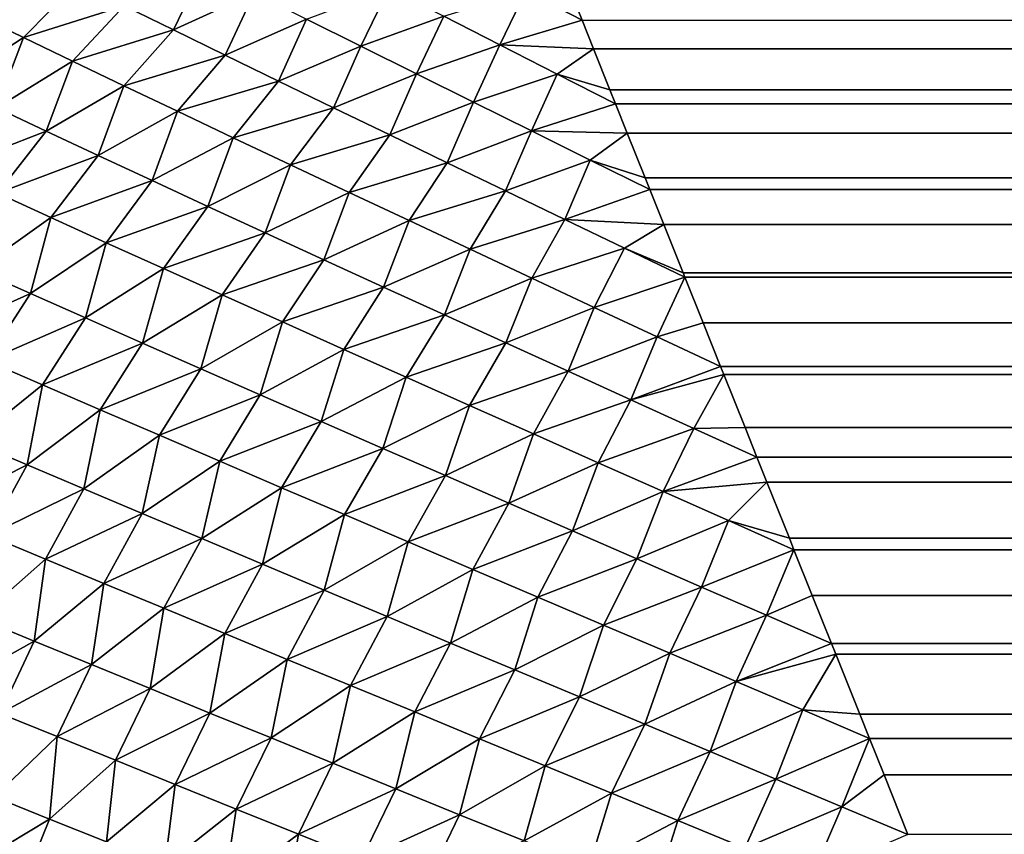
# Model space of a CAD drawing. Extents: x -226 to 226, y -900 to 900.
# Tile 485 of 656: x -180.39 to -178.73, y 894.29 to 895.66. Entities that reach past the tile are written whole.
import ezdxf

# ---------------------------------------------------------------- set-up
doc = ezdxf.new("R2010")
doc.units = 0
doc.header["$LTSCALE"] = 65.185185
for name, color, linetype in [('435', 7, 'CONTINUOUS'), ('496', 7, 'CONTINUOUS'), ('498', 7, 'CONTINUOUS')]:
    doc.layers.add(name, color=color, linetype=linetype)

msp = doc.modelspace()

# ---------------------------------------------------------------- linework, layer by layer
at = {"layer": '435', "color": 7, "linetype": 'CONTINUOUS'}
for points in [[(-177.25, 900, 1.9), (-181.25, 900, 1.9), (-181.25, 0, 1.9), (-177.25, 900, 1.9)], [(-177.25, 0, 1.9), (-177.25, 900, 1.9), (-181.25, 0, 1.9), (-177.25, 0, 1.9)]]:
    msp.add_3dface(points, dxfattribs=at)
at = {"layer": '496', "color": 7, "linetype": 'CONTINUOUS'}
for points in [[(-179.4437, 895.6593, -22.1531), (-179.4511, 895.6777, -22.1294), (179.4246, 895.6115, -22.2123), (-179.4437, 895.6593, -22.1531)], [(179.4246, 895.6115, -22.2123), (-179.4511, 895.6777, -22.1294), (179.4511, 895.6777, -22.1294), (179.4246, 895.6115, -22.2123)], [(-179.4246, 895.6115, -22.2123), (-179.4437, 895.6593, -22.1531), (179.4246, 895.6115, -22.2123), (-179.4246, 895.6115, -22.2123)], [(-179.3969, 895.5422, -22.2932), (-179.4246, 895.6115, -22.2123), (179.3969, 895.5422, -22.2932), (-179.3969, 895.5422, -22.2932)], [(179.3969, 895.5422, -22.2932), (-179.4246, 895.6115, -22.2123), (179.4246, 895.6115, -22.2123), (179.3969, 895.5422, -22.2932)], [(-179.3875, 895.5189, -22.3191), (-179.3969, 895.5422, -22.2932), (179.3679, 895.4698, -22.3717), (-179.3875, 895.5189, -22.3191)], [(179.3679, 895.4698, -22.3717), (-179.3969, 895.5422, -22.2932), (179.3969, 895.5422, -22.2932), (179.3679, 895.4698, -22.3717)], [(-179.3679, 895.4698, -22.3717), (-179.3875, 895.5189, -22.3191), (179.3679, 895.4698, -22.3717), (-179.3679, 895.4698, -22.3717)], [(-179.3377, 895.3944, -22.4479), (-179.3679, 895.4698, -22.3717), (179.3377, 895.3944, -22.4479), (-179.3377, 895.3944, -22.4479)], [(179.3377, 895.3944, -22.4479), (-179.3679, 895.4698, -22.3717), (179.3679, 895.4698, -22.3717), (179.3377, 895.3944, -22.4479)], [(-179.33, 895.375, -22.4667), (-179.3377, 895.3944, -22.4479), (179.3064, 895.316, -22.5216), (-179.33, 895.375, -22.4667)], [(179.3064, 895.316, -22.5216), (-179.3377, 895.3944, -22.4479), (179.3377, 895.3944, -22.4479), (179.3064, 895.316, -22.5216)], [(-179.3064, 895.316, -22.5216), (-179.33, 895.375, -22.4667), (179.3064, 895.316, -22.5216), (-179.3064, 895.316, -22.5216)], [(-179.2739, 895.2348, -22.5927), (-179.3064, 895.316, -22.5216), (179.2739, 895.2348, -22.5927), (-179.2739, 895.2348, -22.5927)], [(179.2739, 895.2348, -22.5927), (-179.3064, 895.316, -22.5216), (179.3064, 895.316, -22.5216), (179.2739, 895.2348, -22.5927)], [(-179.2711, 895.2278, -22.5986), (-179.2739, 895.2348, -22.5927), (179.2403, 895.1509, -22.661), (-179.2711, 895.2278, -22.5986)], [(179.2403, 895.1509, -22.661), (-179.2739, 895.2348, -22.5927), (179.2739, 895.2348, -22.5927), (179.2403, 895.1509, -22.661)], [(-179.2403, 895.1509, -22.661), (-179.2711, 895.2278, -22.5986), (179.2403, 895.1509, -22.661), (-179.2403, 895.1509, -22.661)], [(-179.2111, 895.0778, -22.7165), (-179.2403, 895.1509, -22.661), (179.2057, 895.0642, -22.7264), (-179.2111, 895.0778, -22.7165)], [(179.2057, 895.0642, -22.7264), (-179.2403, 895.1509, -22.661), (179.2403, 895.1509, -22.661), (179.2057, 895.0642, -22.7264)], [(-179.2057, 895.0642, -22.7264), (-179.2111, 895.0778, -22.7165), (179.2057, 895.0642, -22.7264), (-179.2057, 895.0642, -22.7264)], [(-179.17, 894.9749, -22.7889), (-179.2057, 895.0642, -22.7264), (179.17, 894.9749, -22.7889), (-179.17, 894.9749, -22.7889)], [(179.17, 894.9749, -22.7889), (-179.2057, 895.0642, -22.7264), (179.2057, 895.0642, -22.7264), (179.17, 894.9749, -22.7889)], [(-179.1501, 894.9252, -22.8217), (-179.17, 894.9749, -22.7889), (179.1333, 894.8832, -22.8482), (-179.1501, 894.9252, -22.8217)], [(179.1333, 894.8832, -22.8482), (-179.17, 894.9749, -22.7889), (179.17, 894.9749, -22.7889), (179.1333, 894.8832, -22.8482)], [(-179.1333, 894.8832, -22.8482), (-179.1501, 894.9252, -22.8217), (179.1333, 894.8832, -22.8482), (-179.1333, 894.8832, -22.8482)], [(-179.0956, 894.7891, -22.9044), (-179.1333, 894.8832, -22.8482), (179.0956, 894.7891, -22.9044), (-179.0956, 894.7891, -22.9044)], [(179.0956, 894.7891, -22.9044), (-179.1333, 894.8832, -22.8482), (179.1333, 894.8832, -22.8482), (179.0956, 894.7891, -22.9044)], [(-179.0879, 894.7698, -22.9153), (-179.0956, 894.7891, -22.9044), (179.0571, 894.6927, -22.9571), (-179.0879, 894.7698, -22.9153)], [(179.0571, 894.6927, -22.9571), (-179.0956, 894.7891, -22.9044), (179.0956, 894.7891, -22.9044), (179.0571, 894.6927, -22.9571)], [(-179.0571, 894.6927, -22.9571), (-179.0879, 894.7698, -22.9153), (179.0571, 894.6927, -22.9571), (-179.0571, 894.6927, -22.9571)], [(-179.0249, 894.6123, -22.9978), (-179.0571, 894.6927, -22.9571), (179.0177, 894.5942, -23.0065), (-179.0249, 894.6123, -22.9978)], [(179.0177, 894.5942, -23.0065), (-179.0571, 894.6927, -22.9571), (179.0571, 894.6927, -22.9571), (179.0177, 894.5942, -23.0065)], [(-179.0177, 894.5942, -23.0065), (-179.0249, 894.6123, -22.9978), (179.0177, 894.5942, -23.0065), (-179.0177, 894.5942, -23.0065)], [(-178.9775, 894.4936, -23.0523), (-179.0177, 894.5942, -23.0065), (178.9775, 894.4936, -23.0523), (-178.9775, 894.4936, -23.0523)], [(178.9775, 894.4936, -23.0523), (-179.0177, 894.5942, -23.0065), (179.0177, 894.5942, -23.0065), (178.9775, 894.4936, -23.0523)], [(-178.9611, 894.4527, -23.0697), (-178.9775, 894.4936, -23.0523), (178.9365, 894.3913, -23.0945), (-178.9611, 894.4527, -23.0697)], [(178.9365, 894.3913, -23.0945), (-178.9775, 894.4936, -23.0523), (178.9775, 894.4936, -23.0523), (178.9365, 894.3913, -23.0945)], [(-178.9365, 894.3913, -23.0945), (-178.9611, 894.4527, -23.0697), (178.9365, 894.3913, -23.0945), (-178.9365, 894.3913, -23.0945)], [(-178.8965, 894.2913, -23.1315), (-178.9365, 894.3913, -23.0945), (178.8949, 894.2872, -23.1329), (-178.8965, 894.2913, -23.1315)], [(178.8949, 894.2872, -23.1329), (-178.9365, 894.3913, -23.0945), (178.9365, 894.3913, -23.0945), (178.8949, 894.2872, -23.1329)]]:
    msp.add_3dface(points, dxfattribs=at)
at = {"layer": '498', "color": 7, "linetype": 'CONTINUOUS'}
for points in [[(-180.1297, 895.6431, -21.9915), (-180.2126, 895.6838, -21.8929), (-180.0793, 895.7481, -21.8841), (-180.1297, 895.6431, -21.9915)], [(-179.9947, 895.7055, -21.9798), (-180.1297, 895.6431, -21.9915), (-180.0793, 895.7481, -21.8841), (-179.9947, 895.7055, -21.9798)], [(-180.382, 895.6304, -21.8396), (-180.4596, 895.668, -21.7248), (-180.2914, 895.7228, -21.788), (-180.382, 895.6304, -21.8396)], [(-180.2126, 895.6838, -21.8929), (-180.382, 895.6304, -21.8396), (-180.2914, 895.7228, -21.788), (-180.2126, 895.6838, -21.8929)], [(-180.0433, 895.6008, -22.0837), (-180.1297, 895.6431, -21.9915), (-179.9947, 895.7055, -21.9798), (-180.0433, 895.6008, -22.0837)], [(-179.9067, 895.6614, -22.0689), (-180.0433, 895.6008, -22.0837), (-179.9947, 895.7055, -21.9798), (-179.9067, 895.6614, -22.0689)], [(-179.8156, 895.6159, -22.1513), (-179.9067, 895.6614, -22.0689), (-179.7681, 895.7134, -22.0453), (-179.8156, 895.6159, -22.1513)], [(-179.6761, 895.6662, -22.1239), (-179.8156, 895.6159, -22.1513), (-179.7681, 895.7134, -22.0453), (-179.6761, 895.6662, -22.1239)], [(-179.5818, 895.6179, -22.1957), (-179.6761, 895.6662, -22.1239), (-179.5382, 895.7089, -22.0858), (-179.5818, 895.6179, -22.1957)], [(-179.4437, 895.6593, -22.1531), (-179.5818, 895.6179, -22.1957), (-179.5382, 895.7089, -22.0858), (-179.4437, 895.6593, -22.1531)], [(-179.4511, 895.6777, -22.1294), (-179.4437, 895.6593, -22.1531), (-179.5382, 895.7089, -22.0858), (-179.4511, 895.6777, -22.1294)], [(-180.2997, 895.5908, -21.948), (-180.382, 895.6304, -21.8396), (-180.2126, 895.6838, -21.8929), (-180.2997, 895.5908, -21.948)], [(-180.1297, 895.6431, -21.9915), (-180.2997, 895.5908, -21.948), (-180.2126, 895.6838, -21.8929), (-180.1297, 895.6431, -21.9915)], [(-180.382, 895.6304, -21.8396), (-180.5067, 895.5494, -21.8299), (-180.4596, 895.668, -21.7248), (-180.382, 895.6304, -21.8396)], [(-179.7221, 895.5693, -22.2272), (-179.8156, 895.6159, -22.1513), (-179.6761, 895.6662, -22.1239), (-179.7221, 895.5693, -22.2272)], [(-179.5818, 895.6179, -22.1957), (-179.7221, 895.5693, -22.2272), (-179.6761, 895.6662, -22.1239), (-179.5818, 895.6179, -22.1957)], [(-179.9537, 895.5571, -22.1695), (-180.0433, 895.6008, -22.0837), (-179.9067, 895.6614, -22.0689), (-179.9537, 895.5571, -22.1695)], [(-179.8156, 895.6159, -22.1513), (-179.9537, 895.5571, -22.1695), (-179.9067, 895.6614, -22.0689), (-179.8156, 895.6159, -22.1513)], [(-179.4437, 895.6593, -22.1531), (-179.4246, 895.6115, -22.2123), (-179.5818, 895.6179, -22.1957), (-179.4437, 895.6593, -22.1531)], [(-180.2133, 895.5494, -22.0498), (-180.2997, 895.5908, -21.948), (-180.1297, 895.6431, -21.9915), (-180.2133, 895.5494, -22.0498)], [(-180.0433, 895.6008, -22.0837), (-180.2133, 895.5494, -22.0498), (-180.1297, 895.6431, -21.9915), (-180.0433, 895.6008, -22.0837)], [(-180.4273, 895.512, -21.9399), (-180.5067, 895.5494, -21.8299), (-180.382, 895.6304, -21.8396), (-180.4273, 895.512, -21.9399)], [(-180.2997, 895.5908, -21.948), (-180.4273, 895.512, -21.9399), (-180.382, 895.6304, -21.8396), (-180.2997, 895.5908, -21.948)], [(-179.8615, 895.5123, -22.249), (-179.9537, 895.5571, -22.1695), (-179.8156, 895.6159, -22.1513), (-179.8615, 895.5123, -22.249)], [(-179.7221, 895.5693, -22.2272), (-179.8615, 895.5123, -22.249), (-179.8156, 895.6159, -22.1513), (-179.7221, 895.5693, -22.2272)], [(-179.6264, 895.5217, -22.2965), (-179.7221, 895.5693, -22.2272), (-179.5818, 895.6179, -22.1957), (-179.6264, 895.5217, -22.2965)], [(-179.4855, 895.5687, -22.2607), (-179.6264, 895.5217, -22.2965), (-179.5818, 895.6179, -22.1957), (-179.4855, 895.5687, -22.2607)], [(-179.4246, 895.6115, -22.2123), (-179.4855, 895.5687, -22.2607), (-179.5818, 895.6179, -22.1957), (-179.4246, 895.6115, -22.2123)], [(-180.1231, 895.5064, -22.1451), (-180.2133, 895.5494, -22.0498), (-180.0433, 895.6008, -22.0837), (-180.1231, 895.5064, -22.1451)], [(-179.9537, 895.5571, -22.1695), (-180.1231, 895.5064, -22.1451), (-180.0433, 895.6008, -22.0837), (-179.9537, 895.5571, -22.1695)], [(-179.4246, 895.6115, -22.2123), (-179.3969, 895.5422, -22.2932), (-179.4855, 895.5687, -22.2607), (-179.4246, 895.6115, -22.2123)], [(-180.3438, 895.4728, -22.0437), (-180.4273, 895.512, -21.9399), (-180.2997, 895.5908, -21.948), (-180.3438, 895.4728, -22.0437)], [(-180.2133, 895.5494, -22.0498), (-180.3438, 895.4728, -22.0437), (-180.2997, 895.5908, -21.948), (-180.2133, 895.5494, -22.0498)], [(-179.7669, 895.4666, -22.3223), (-179.8615, 895.5123, -22.249), (-179.7221, 895.5693, -22.2272), (-179.7669, 895.4666, -22.3223)], [(-179.6264, 895.5217, -22.2965), (-179.7669, 895.4666, -22.3223), (-179.7221, 895.5693, -22.2272), (-179.6264, 895.5217, -22.2965)], [(-179.5289, 895.4734, -22.3594), (-179.6264, 895.5217, -22.2965), (-179.4855, 895.5687, -22.2607), (-179.5289, 895.4734, -22.3594)], [(-179.3875, 895.5189, -22.3191), (-179.5289, 895.4734, -22.3594), (-179.4855, 895.5687, -22.2607), (-179.3875, 895.5189, -22.3191)], [(-179.3969, 895.5422, -22.2932), (-179.3875, 895.5189, -22.3191), (-179.4855, 895.5687, -22.2607), (-179.3969, 895.5422, -22.2932)], [(-180.2564, 895.432, -22.1413), (-180.3438, 895.4728, -22.0437), (-180.2133, 895.5494, -22.0498), (-180.2564, 895.432, -22.1413)], [(-180.1231, 895.5064, -22.1451), (-180.2564, 895.432, -22.1413), (-180.2133, 895.5494, -22.0498), (-180.1231, 895.5064, -22.1451)], [(-180.0298, 895.462, -22.2338), (-180.1231, 895.5064, -22.1451), (-179.9537, 895.5571, -22.1695), (-180.0298, 895.462, -22.2338)], [(-179.8615, 895.5123, -22.249), (-180.0298, 895.462, -22.2338), (-179.9537, 895.5571, -22.1695), (-179.8615, 895.5123, -22.249)], [(-179.6704, 895.42, -22.3894), (-179.7669, 895.4666, -22.3223), (-179.6264, 895.5217, -22.2965), (-179.6704, 895.42, -22.3894)], [(-179.5289, 895.4734, -22.3594), (-179.6704, 895.42, -22.3894), (-179.6264, 895.5217, -22.2965), (-179.5289, 895.4734, -22.3594)], [(-179.3875, 895.5189, -22.3191), (-179.3679, 895.4698, -22.3717), (-179.5289, 895.4734, -22.3594), (-179.3875, 895.5189, -22.3191)], [(-180.3438, 895.4728, -22.0437), (-180.511, 895.4079, -21.9752), (-180.4273, 895.512, -21.9399), (-180.3438, 895.4728, -22.0437)], [(-180.1657, 895.3899, -22.2328), (-180.2564, 895.432, -22.1413), (-180.1231, 895.5064, -22.1451), (-180.1657, 895.3899, -22.2328)], [(-180.0298, 895.462, -22.2338), (-180.1657, 895.3899, -22.2328), (-180.1231, 895.5064, -22.1451), (-180.0298, 895.462, -22.2338)], [(-179.9336, 895.4165, -22.3159), (-180.0298, 895.462, -22.2338), (-179.8615, 895.5123, -22.249), (-179.9336, 895.4165, -22.3159)], [(-179.7669, 895.4666, -22.3223), (-179.9336, 895.4165, -22.3159), (-179.8615, 895.5123, -22.249), (-179.7669, 895.4666, -22.3223)], [(-180.4254, 895.3687, -22.0817), (-180.511, 895.4079, -21.9752), (-180.3438, 895.4728, -22.0437), (-180.4254, 895.3687, -22.0817)], [(-180.2564, 895.432, -22.1413), (-180.4254, 895.3687, -22.0817), (-180.3438, 895.4728, -22.0437), (-180.2564, 895.432, -22.1413)], [(-179.8349, 895.37, -22.3916), (-179.9336, 895.4165, -22.3159), (-179.7669, 895.4666, -22.3223), (-179.8349, 895.37, -22.3916)], [(-179.6704, 895.42, -22.3894), (-179.8349, 895.37, -22.3916), (-179.7669, 895.4666, -22.3223), (-179.6704, 895.42, -22.3894)], [(-179.5723, 895.3727, -22.4504), (-179.6704, 895.42, -22.3894), (-179.5289, 895.4734, -22.3594), (-179.5723, 895.3727, -22.4504)], [(-179.4301, 895.4244, -22.4162), (-179.5723, 895.3727, -22.4504), (-179.5289, 895.4734, -22.3594), (-179.4301, 895.4244, -22.4162)], [(-179.3679, 895.4698, -22.3717), (-179.4301, 895.4244, -22.4162), (-179.5289, 895.4734, -22.3594), (-179.3679, 895.4698, -22.3717)], [(-179.3679, 895.4698, -22.3717), (-179.3377, 895.3944, -22.4479), (-179.4301, 895.4244, -22.4162), (-179.3679, 895.4698, -22.3717)], [(-180.0721, 895.3465, -22.3181), (-180.1657, 895.3899, -22.2328), (-180.0298, 895.462, -22.2338), (-180.0721, 895.3465, -22.3181)], [(-179.9336, 895.4165, -22.3159), (-180.0721, 895.3465, -22.3181), (-180.0298, 895.462, -22.2338), (-179.9336, 895.4165, -22.3159)], [(-180.3359, 895.3278, -22.1819), (-180.4254, 895.3687, -22.0817), (-180.2564, 895.432, -22.1413), (-180.3359, 895.3278, -22.1819)], [(-180.1657, 895.3899, -22.2328), (-180.3359, 895.3278, -22.1819), (-180.2564, 895.432, -22.1413), (-180.1657, 895.3899, -22.2328)], [(-179.9759, 895.3022, -22.3972), (-180.0721, 895.3465, -22.3181), (-179.9336, 895.4165, -22.3159), (-179.9759, 895.3022, -22.3972)], [(-179.8349, 895.37, -22.3916), (-179.9759, 895.3022, -22.3972), (-179.9336, 895.4165, -22.3159), (-179.8349, 895.37, -22.3916)], [(-179.7343, 895.3227, -22.4609), (-179.8349, 895.37, -22.3916), (-179.6704, 895.42, -22.3894), (-179.7343, 895.3227, -22.4609)], [(-179.5723, 895.3727, -22.4504), (-179.7343, 895.3227, -22.4609), (-179.6704, 895.42, -22.3894), (-179.5723, 895.3727, -22.4504)], [(-179.4728, 895.3248, -22.5055), (-179.5723, 895.3727, -22.4504), (-179.4301, 895.4244, -22.4162), (-179.4728, 895.3248, -22.5055)], [(-179.33, 895.375, -22.4667), (-179.4728, 895.3248, -22.5055), (-179.4301, 895.4244, -22.4162), (-179.33, 895.375, -22.4667)], [(-179.3377, 895.3944, -22.4479), (-179.33, 895.375, -22.4667), (-179.4301, 895.4244, -22.4162), (-179.3377, 895.3944, -22.4479)], [(-180.243, 895.2856, -22.2758), (-180.3359, 895.3278, -22.1819), (-180.1657, 895.3899, -22.2328), (-180.243, 895.2856, -22.2758)], [(-180.0721, 895.3465, -22.3181), (-180.243, 895.2856, -22.2758), (-180.1657, 895.3899, -22.2328), (-180.0721, 895.3465, -22.3181)], [(-180.3359, 895.3278, -22.1819), (-180.4597, 895.2399, -22.1618), (-180.4254, 895.3687, -22.0817), (-180.3359, 895.3278, -22.1819)], [(-179.8774, 895.2569, -22.4703), (-179.9759, 895.3022, -22.3972), (-179.8349, 895.37, -22.3916), (-179.8774, 895.2569, -22.4703)], [(-179.7343, 895.3227, -22.4609), (-179.8774, 895.2569, -22.4703), (-179.8349, 895.37, -22.3916), (-179.7343, 895.3227, -22.4609)], [(-179.6319, 895.2746, -22.5239), (-179.7343, 895.3227, -22.4609), (-179.5723, 895.3727, -22.4504), (-179.6319, 895.2746, -22.5239)], [(-179.4728, 895.3248, -22.5055), (-179.6319, 895.2746, -22.5239), (-179.5723, 895.3727, -22.4504), (-179.4728, 895.3248, -22.5055)], [(-179.33, 895.375, -22.4667), (-179.3064, 895.316, -22.5216), (-179.4728, 895.3248, -22.5055), (-179.33, 895.375, -22.4667)], [(-180.1469, 895.2422, -22.3635), (-180.243, 895.2856, -22.2758), (-180.0721, 895.3465, -22.3181), (-180.1469, 895.2422, -22.3635)], [(-179.9759, 895.3022, -22.3972), (-180.1469, 895.2422, -22.3635), (-180.0721, 895.3465, -22.3181), (-179.9759, 895.3022, -22.3972)], [(-180.3703, 895.2001, -22.2578), (-180.4597, 895.2399, -22.1618), (-180.3359, 895.3278, -22.1819), (-180.3703, 895.2001, -22.2578)], [(-180.243, 895.2856, -22.2758), (-180.3703, 895.2001, -22.2578), (-180.3359, 895.3278, -22.1819), (-180.243, 895.2856, -22.2758)], [(-179.777, 895.211, -22.5375), (-179.8774, 895.2569, -22.4703), (-179.7343, 895.3227, -22.4609), (-179.777, 895.211, -22.5375)], [(-179.6319, 895.2746, -22.5239), (-179.777, 895.211, -22.5375), (-179.7343, 895.3227, -22.4609), (-179.6319, 895.2746, -22.5239)], [(-179.5281, 895.226, -22.5809), (-179.6319, 895.2746, -22.5239), (-179.4728, 895.3248, -22.5055), (-179.5281, 895.226, -22.5809)], [(-179.3724, 895.2765, -22.5549), (-179.5281, 895.226, -22.5809), (-179.4728, 895.3248, -22.5055), (-179.3724, 895.2765, -22.5549)], [(-179.3064, 895.316, -22.5216), (-179.3724, 895.2765, -22.5549), (-179.4728, 895.3248, -22.5055), (-179.3064, 895.316, -22.5216)], [(-180.0481, 895.1978, -22.4451), (-180.1469, 895.2422, -22.3635), (-179.9759, 895.3022, -22.3972), (-180.0481, 895.1978, -22.4451)], [(-179.8774, 895.2569, -22.4703), (-180.0481, 895.1978, -22.4451), (-179.9759, 895.3022, -22.3972), (-179.8774, 895.2569, -22.4703)], [(-179.3064, 895.316, -22.5216), (-179.2739, 895.2348, -22.5927), (-179.3724, 895.2765, -22.5549), (-179.3064, 895.316, -22.5216)], [(-180.2777, 895.1591, -22.3479), (-180.3703, 895.2001, -22.2578), (-180.243, 895.2856, -22.2758), (-180.2777, 895.1591, -22.3479)], [(-180.1469, 895.2422, -22.3635), (-180.2777, 895.1591, -22.3479), (-180.243, 895.2856, -22.2758), (-180.1469, 895.2422, -22.3635)], [(-179.675, 895.1643, -22.5988), (-179.777, 895.211, -22.5375), (-179.6319, 895.2746, -22.5239), (-179.675, 895.1643, -22.5988)], [(-179.5281, 895.226, -22.5809), (-179.675, 895.1643, -22.5988), (-179.6319, 895.2746, -22.5239), (-179.5281, 895.226, -22.5809)], [(-179.4232, 895.1769, -22.6319), (-179.5281, 895.226, -22.5809), (-179.3724, 895.2765, -22.5549), (-179.4232, 895.1769, -22.6319)], [(-179.2711, 895.2278, -22.5986), (-179.4232, 895.1769, -22.6319), (-179.3724, 895.2765, -22.5549), (-179.2711, 895.2278, -22.5986)], [(-179.2739, 895.2348, -22.5927), (-179.2711, 895.2278, -22.5986), (-179.3724, 895.2765, -22.5549), (-179.2739, 895.2348, -22.5927)], [(-179.947, 895.1524, -22.5205), (-180.0481, 895.1978, -22.4451), (-179.8774, 895.2569, -22.4703), (-179.947, 895.1524, -22.5205)], [(-179.777, 895.211, -22.5375), (-179.947, 895.1524, -22.5205), (-179.8774, 895.2569, -22.4703), (-179.777, 895.211, -22.5375)], [(-180.3703, 895.2001, -22.2578), (-180.5337, 895.1267, -22.1832), (-180.4597, 895.2399, -22.1618), (-180.3703, 895.2001, -22.2578)], [(-180.1823, 895.117, -22.4323), (-180.2777, 895.1591, -22.3479), (-180.1469, 895.2422, -22.3635), (-180.1823, 895.117, -22.4323)], [(-180.0481, 895.1978, -22.4451), (-180.1823, 895.117, -22.4323), (-180.1469, 895.2422, -22.3635), (-180.0481, 895.1978, -22.4451)], [(-179.5717, 895.1172, -22.6544), (-179.675, 895.1643, -22.5988), (-179.5281, 895.226, -22.5809), (-179.5717, 895.1172, -22.6544)], [(-179.4232, 895.1769, -22.6319), (-179.5717, 895.1172, -22.6544), (-179.5281, 895.226, -22.5809), (-179.4232, 895.1769, -22.6319)], [(-179.2711, 895.2278, -22.5986), (-179.3175, 895.1275, -22.677), (-179.4232, 895.1769, -22.6319), (-179.2711, 895.2278, -22.5986)], [(-179.2711, 895.2278, -22.5986), (-179.2403, 895.1509, -22.661), (-179.3175, 895.1275, -22.677), (-179.2711, 895.2278, -22.5986)], [(-179.8439, 895.1062, -22.5899), (-179.947, 895.1524, -22.5205), (-179.777, 895.211, -22.5375), (-179.8439, 895.1062, -22.5899)], [(-179.675, 895.1643, -22.5988), (-179.8439, 895.1062, -22.5899), (-179.777, 895.211, -22.5375), (-179.675, 895.1643, -22.5988)], [(-180.4434, 895.0873, -22.2811), (-180.5337, 895.1267, -22.1832), (-180.3703, 895.2001, -22.2578), (-180.4434, 895.0873, -22.2811)], [(-180.2777, 895.1591, -22.3479), (-180.4434, 895.0873, -22.2811), (-180.3703, 895.2001, -22.2578), (-180.2777, 895.1591, -22.3479)], [(-180.0843, 895.0739, -22.5109), (-180.1823, 895.117, -22.4323), (-180.0481, 895.1978, -22.4451), (-180.0843, 895.0739, -22.5109)], [(-179.947, 895.1524, -22.5205), (-180.0843, 895.0739, -22.5109), (-180.0481, 895.1978, -22.4451), (-179.947, 895.1524, -22.5205)], [(-179.4673, 895.0696, -22.7044), (-179.5717, 895.1172, -22.6544), (-179.4232, 895.1769, -22.6319), (-179.4673, 895.0696, -22.7044)], [(-179.3175, 895.1275, -22.677), (-179.4673, 895.0696, -22.7044), (-179.4232, 895.1769, -22.6319), (-179.3175, 895.1275, -22.677)], [(-180.3497, 895.0466, -22.3734), (-180.4434, 895.0873, -22.2811), (-180.2777, 895.1591, -22.3479), (-180.3497, 895.0466, -22.3734)], [(-180.1823, 895.117, -22.4323), (-180.3497, 895.0466, -22.3734), (-180.2777, 895.1591, -22.3479), (-180.1823, 895.117, -22.4323)], [(-179.9842, 895.0299, -22.5838), (-180.0843, 895.0739, -22.5109), (-179.947, 895.1524, -22.5205), (-179.9842, 895.0299, -22.5838)], [(-179.8439, 895.1062, -22.5899), (-179.9842, 895.0299, -22.5838), (-179.947, 895.1524, -22.5205), (-179.8439, 895.1062, -22.5899)], [(-179.739, 895.0594, -22.6533), (-179.8439, 895.1062, -22.5899), (-179.675, 895.1643, -22.5988), (-179.739, 895.0594, -22.6533)], [(-179.5717, 895.1172, -22.6544), (-179.739, 895.0594, -22.6533), (-179.675, 895.1643, -22.5988), (-179.5717, 895.1172, -22.6544)], [(-179.2403, 895.1509, -22.661), (-179.2111, 895.0778, -22.7165), (-179.3175, 895.1275, -22.677), (-179.2403, 895.1509, -22.661)], [(-179.3621, 895.0217, -22.7488), (-179.4673, 895.0696, -22.7044), (-179.3175, 895.1275, -22.677), (-179.3621, 895.0217, -22.7488)], [(-179.2111, 895.0778, -22.7165), (-179.3621, 895.0217, -22.7488), (-179.3175, 895.1275, -22.677), (-179.2111, 895.0778, -22.7165)], [(-180.253, 895.0048, -22.4598), (-180.3497, 895.0466, -22.3734), (-180.1823, 895.117, -22.4323), (-180.253, 895.0048, -22.4598)], [(-180.0843, 895.0739, -22.5109), (-180.253, 895.0048, -22.4598), (-180.1823, 895.117, -22.4323), (-180.0843, 895.0739, -22.5109)], [(-179.8821, 894.9853, -22.6511), (-179.9842, 895.0299, -22.5838), (-179.8439, 895.1062, -22.5899), (-179.8821, 894.9853, -22.6511)], [(-179.739, 895.0594, -22.6533), (-179.8821, 894.9853, -22.6511), (-179.8439, 895.1062, -22.5899), (-179.739, 895.0594, -22.6533)], [(-179.6327, 895.012, -22.7109), (-179.739, 895.0594, -22.6533), (-179.5717, 895.1172, -22.6544), (-179.6327, 895.012, -22.7109)], [(-179.4673, 895.0696, -22.7044), (-179.6327, 895.012, -22.7109), (-179.5717, 895.1172, -22.6544), (-179.4673, 895.0696, -22.7044)], [(-180.3497, 895.0466, -22.3734), (-180.4683, 894.9518, -22.3411), (-180.4434, 895.0873, -22.2811), (-180.3497, 895.0466, -22.3734)], [(-180.1537, 894.962, -22.5406), (-180.253, 895.0048, -22.4598), (-180.0843, 895.0739, -22.5109), (-180.1537, 894.962, -22.5406)], [(-179.9842, 895.0299, -22.5838), (-180.1537, 894.962, -22.5406), (-180.0843, 895.0739, -22.5109), (-179.9842, 895.0299, -22.5838)], [(-179.5251, 894.9642, -22.7628), (-179.6327, 895.012, -22.7109), (-179.4673, 895.0696, -22.7044), (-179.5251, 894.9642, -22.7628)], [(-179.3621, 895.0217, -22.7488), (-179.5251, 894.9642, -22.7628), (-179.4673, 895.0696, -22.7044), (-179.3621, 895.0217, -22.7488)], [(-179.2111, 895.0778, -22.7165), (-179.2057, 895.0642, -22.7264), (-179.3621, 895.0217, -22.7488), (-179.2111, 895.0778, -22.7165)], [(-179.7784, 894.94, -22.7129), (-179.8821, 894.9853, -22.6511), (-179.739, 895.0594, -22.6533), (-179.7784, 894.94, -22.7129)], [(-179.6327, 895.012, -22.7109), (-179.7784, 894.94, -22.7129), (-179.739, 895.0594, -22.6533), (-179.6327, 895.012, -22.7109)], [(-179.2057, 895.0642, -22.7264), (-179.2563, 894.9734, -22.7879), (-179.3621, 895.0217, -22.7488), (-179.2057, 895.0642, -22.7264)], [(-179.2057, 895.0642, -22.7264), (-179.17, 894.9749, -22.7889), (-179.2563, 894.9734, -22.7879), (-179.2057, 895.0642, -22.7264)], [(-180.3757, 894.9125, -22.4296), (-180.4683, 894.9518, -22.3411), (-180.3497, 895.0466, -22.3734), (-180.3757, 894.9125, -22.4296)], [(-180.253, 895.0048, -22.4598), (-180.3757, 894.9125, -22.4296), (-180.3497, 895.0466, -22.3734), (-180.253, 895.0048, -22.4598)], [(-180.0521, 894.9183, -22.6157), (-180.1537, 894.962, -22.5406), (-179.9842, 895.0299, -22.5838), (-180.0521, 894.9183, -22.6157)], [(-179.8821, 894.9853, -22.6511), (-180.0521, 894.9183, -22.6157), (-179.9842, 895.0299, -22.5838), (-179.8821, 894.9853, -22.6511)], [(-179.4167, 894.916, -22.809), (-179.5251, 894.9642, -22.7628), (-179.3621, 895.0217, -22.7488), (-179.4167, 894.916, -22.809)], [(-179.2563, 894.9734, -22.7879), (-179.4167, 894.916, -22.809), (-179.3621, 895.0217, -22.7488), (-179.2563, 894.9734, -22.7879)], [(-180.2804, 894.872, -22.5128), (-180.3757, 894.9125, -22.4296), (-180.253, 895.0048, -22.4598), (-180.2804, 894.872, -22.5128)], [(-180.1537, 894.962, -22.5406), (-180.2804, 894.872, -22.5128), (-180.253, 895.0048, -22.4598), (-180.1537, 894.962, -22.5406)], [(-179.6732, 894.8942, -22.7692), (-179.7784, 894.94, -22.7129), (-179.6327, 895.012, -22.7109), (-179.6732, 894.8942, -22.7692)], [(-179.5251, 894.9642, -22.7628), (-179.6732, 894.8942, -22.7692), (-179.6327, 895.012, -22.7109), (-179.5251, 894.9642, -22.7628)], [(-179.9484, 894.8738, -22.6851), (-180.0521, 894.9183, -22.6157), (-179.8821, 894.9853, -22.6511), (-179.9484, 894.8738, -22.6851)], [(-179.7784, 894.94, -22.7129), (-179.9484, 894.8738, -22.6851), (-179.8821, 894.9853, -22.6511), (-179.7784, 894.94, -22.7129)], [(-179.3075, 894.8674, -22.8498), (-179.4167, 894.916, -22.809), (-179.2563, 894.9734, -22.7879), (-179.3075, 894.8674, -22.8498)], [(-179.1501, 894.9252, -22.8217), (-179.3075, 894.8674, -22.8498), (-179.2563, 894.9734, -22.7879), (-179.1501, 894.9252, -22.8217)], [(-179.17, 894.9749, -22.7889), (-179.1501, 894.9252, -22.8217), (-179.2563, 894.9734, -22.7879), (-179.17, 894.9749, -22.7889)], [(-180.1826, 894.8307, -22.5907), (-180.2804, 894.872, -22.5128), (-180.1537, 894.962, -22.5406), (-180.1826, 894.8307, -22.5907)], [(-180.0521, 894.9183, -22.6157), (-180.1826, 894.8307, -22.5907), (-180.1537, 894.962, -22.5406), (-180.0521, 894.9183, -22.6157)], [(-179.5669, 894.8479, -22.8202), (-179.6732, 894.8942, -22.7692), (-179.5251, 894.9642, -22.7628), (-179.5669, 894.8479, -22.8202)], [(-179.4167, 894.916, -22.809), (-179.5669, 894.8479, -22.8202), (-179.5251, 894.9642, -22.7628), (-179.4167, 894.916, -22.809)], [(-180.3757, 894.9125, -22.4296), (-180.5332, 894.8326, -22.3475), (-180.4683, 894.9518, -22.3411), (-180.3757, 894.9125, -22.4296)], [(-179.8429, 894.8287, -22.749), (-179.9484, 894.8738, -22.6851), (-179.7784, 894.94, -22.7129), (-179.8429, 894.8287, -22.749)], [(-179.6732, 894.8942, -22.7692), (-179.8429, 894.8287, -22.749), (-179.7784, 894.94, -22.7129), (-179.6732, 894.8942, -22.7692)], [(-179.1501, 894.9252, -22.8217), (-179.1333, 894.8832, -22.8482), (-179.3075, 894.8674, -22.8498), (-179.1501, 894.9252, -22.8217)], [(-180.4406, 894.7938, -22.4377), (-180.5332, 894.8326, -22.3475), (-180.3757, 894.9125, -22.4296), (-180.4406, 894.7938, -22.4377)], [(-180.2804, 894.872, -22.5128), (-180.4406, 894.7938, -22.4377), (-180.3757, 894.9125, -22.4296), (-180.2804, 894.872, -22.5128)], [(-180.0825, 894.7885, -22.6634), (-180.1826, 894.8307, -22.5907), (-180.0521, 894.9183, -22.6157), (-180.0825, 894.7885, -22.6634)], [(-179.9484, 894.8738, -22.6851), (-180.0825, 894.7885, -22.6634), (-180.0521, 894.9183, -22.6157), (-179.9484, 894.8738, -22.6851)], [(-179.4596, 894.8013, -22.8659), (-179.5669, 894.8479, -22.8202), (-179.4167, 894.916, -22.809), (-179.4596, 894.8013, -22.8659)], [(-179.3075, 894.8674, -22.8498), (-179.4596, 894.8013, -22.8659), (-179.4167, 894.916, -22.809), (-179.3075, 894.8674, -22.8498)], [(-179.7358, 894.783, -22.8074), (-179.8429, 894.8287, -22.749), (-179.6732, 894.8942, -22.7692), (-179.7358, 894.783, -22.8074)], [(-179.5669, 894.8479, -22.8202), (-179.7358, 894.783, -22.8074), (-179.6732, 894.8942, -22.7692), (-179.5669, 894.8479, -22.8202)], [(-180.3451, 894.7539, -22.5227), (-180.4406, 894.7938, -22.4377), (-180.2804, 894.872, -22.5128), (-180.3451, 894.7539, -22.5227)], [(-180.1826, 894.8307, -22.5907), (-180.3451, 894.7539, -22.5227), (-180.2804, 894.872, -22.5128), (-180.1826, 894.8307, -22.5907)], [(-179.9805, 894.7455, -22.7309), (-180.0825, 894.7885, -22.6634), (-179.9484, 894.8738, -22.6851), (-179.9805, 894.7455, -22.7309)], [(-179.8429, 894.8287, -22.749), (-179.9805, 894.7455, -22.7309), (-179.9484, 894.8738, -22.6851), (-179.8429, 894.8287, -22.749)], [(-179.1333, 894.8832, -22.8482), (-179.1979, 894.8187, -22.8852), (-179.3075, 894.8674, -22.8498), (-179.1333, 894.8832, -22.8482)], [(-179.1333, 894.8832, -22.8482), (-179.0956, 894.7891, -22.9044), (-179.1979, 894.8187, -22.8852), (-179.1333, 894.8832, -22.8482)], [(-179.3516, 894.7543, -22.9064), (-179.4596, 894.8013, -22.8659), (-179.3075, 894.8674, -22.8498), (-179.3516, 894.7543, -22.9064)], [(-179.1979, 894.8187, -22.8852), (-179.3516, 894.7543, -22.9064), (-179.3075, 894.8674, -22.8498), (-179.1979, 894.8187, -22.8852)], [(-179.6274, 894.7367, -22.8605), (-179.7358, 894.783, -22.8074), (-179.5669, 894.8479, -22.8202), (-179.6274, 894.7367, -22.8605)], [(-179.4596, 894.8013, -22.8659), (-179.6274, 894.7367, -22.8605), (-179.5669, 894.8479, -22.8202), (-179.4596, 894.8013, -22.8659)], [(-180.2469, 894.7131, -22.6026), (-180.3451, 894.7539, -22.5227), (-180.1826, 894.8307, -22.5907), (-180.2469, 894.7131, -22.6026)], [(-180.0825, 894.7885, -22.6634), (-180.2469, 894.7131, -22.6026), (-180.1826, 894.8307, -22.5907), (-180.0825, 894.7885, -22.6634)], [(-179.8767, 894.7019, -22.7932), (-179.9805, 894.7455, -22.7309), (-179.8429, 894.8287, -22.749), (-179.8767, 894.7019, -22.7932)], [(-179.7358, 894.783, -22.8074), (-179.8767, 894.7019, -22.7932), (-179.8429, 894.8287, -22.749), (-179.7358, 894.783, -22.8074)], [(-179.243, 894.7071, -22.9418), (-179.3516, 894.7543, -22.9064), (-179.1979, 894.8187, -22.8852), (-179.243, 894.7071, -22.9418)], [(-179.0879, 894.7698, -22.9153), (-179.243, 894.7071, -22.9418), (-179.1979, 894.8187, -22.8852), (-179.0879, 894.7698, -22.9153)], [(-179.0956, 894.7891, -22.9044), (-179.0879, 894.7698, -22.9153), (-179.1979, 894.8187, -22.8852), (-179.0956, 894.7891, -22.9044)], [(-180.3451, 894.7539, -22.5227), (-180.4576, 894.6547, -22.4776), (-180.4406, 894.7938, -22.4377), (-180.3451, 894.7539, -22.5227)], [(-180.1463, 894.6713, -22.6772), (-180.2469, 894.7131, -22.6026), (-180.0825, 894.7885, -22.6634), (-180.1463, 894.6713, -22.6772)], [(-179.9805, 894.7455, -22.7309), (-180.1463, 894.6713, -22.6772), (-180.0825, 894.7885, -22.6634), (-179.9805, 894.7455, -22.7309)], [(-179.5179, 894.6901, -22.9082), (-179.6274, 894.7367, -22.8605), (-179.4596, 894.8013, -22.8659), (-179.5179, 894.6901, -22.9082)], [(-179.3516, 894.7543, -22.9064), (-179.5179, 894.6901, -22.9082), (-179.4596, 894.8013, -22.8659), (-179.3516, 894.7543, -22.9064)], [(-179.7713, 894.6577, -22.8504), (-179.8767, 894.7019, -22.7932), (-179.7358, 894.783, -22.8074), (-179.7713, 894.6577, -22.8504)], [(-179.6274, 894.7367, -22.8605), (-179.7713, 894.6577, -22.8504), (-179.7358, 894.783, -22.8074), (-179.6274, 894.7367, -22.8605)], [(-179.0879, 894.7698, -22.9153), (-179.1341, 894.6597, -22.9723), (-179.243, 894.7071, -22.9418), (-179.0879, 894.7698, -22.9153)], [(-179.0879, 894.7698, -22.9153), (-179.0571, 894.6927, -22.9571), (-179.1341, 894.6597, -22.9723), (-179.0879, 894.7698, -22.9153)], [(-180.3639, 894.6162, -22.5596), (-180.4576, 894.6547, -22.4776), (-180.3451, 894.7539, -22.5227), (-180.3639, 894.6162, -22.5596)], [(-180.2469, 894.7131, -22.6026), (-180.3639, 894.6162, -22.5596), (-180.3451, 894.7539, -22.5227), (-180.2469, 894.7131, -22.6026)], [(-180.0436, 894.6288, -22.7468), (-180.1463, 894.6713, -22.6772), (-179.9805, 894.7455, -22.7309), (-180.0436, 894.6288, -22.7468)], [(-179.8767, 894.7019, -22.7932), (-180.0436, 894.6288, -22.7468), (-179.9805, 894.7455, -22.7309), (-179.8767, 894.7019, -22.7932)], [(-179.4076, 894.643, -22.9506), (-179.5179, 894.6901, -22.9082), (-179.3516, 894.7543, -22.9064), (-179.4076, 894.643, -22.9506)], [(-179.243, 894.7071, -22.9418), (-179.4076, 894.643, -22.9506), (-179.3516, 894.7543, -22.9064), (-179.243, 894.7071, -22.9418)], [(-179.6646, 894.613, -22.9026), (-179.7713, 894.6577, -22.8504), (-179.6274, 894.7367, -22.8605), (-179.6646, 894.613, -22.9026)], [(-179.5179, 894.6901, -22.9082), (-179.6646, 894.613, -22.9026), (-179.6274, 894.7367, -22.8605), (-179.5179, 894.6901, -22.9082)], [(-180.2678, 894.5768, -22.6367), (-180.3639, 894.6162, -22.5596), (-180.2469, 894.7131, -22.6026), (-180.2678, 894.5768, -22.6367)], [(-180.1463, 894.6713, -22.6772), (-180.2678, 894.5768, -22.6367), (-180.2469, 894.7131, -22.6026), (-180.1463, 894.6713, -22.6772)], [(-179.2965, 894.5957, -22.9879), (-179.4076, 894.643, -22.9506), (-179.243, 894.7071, -22.9418), (-179.2965, 894.5957, -22.9879)], [(-179.1341, 894.6597, -22.9723), (-179.2965, 894.5957, -22.9879), (-179.243, 894.7071, -22.9418), (-179.1341, 894.6597, -22.9723)], [(-179.939, 894.5855, -22.8112), (-180.0436, 894.6288, -22.7468), (-179.8767, 894.7019, -22.7932), (-179.939, 894.5855, -22.8112)], [(-179.7713, 894.6577, -22.8504), (-179.939, 894.5855, -22.8112), (-179.8767, 894.7019, -22.7932), (-179.7713, 894.6577, -22.8504)], [(-179.5568, 894.5679, -22.9497), (-179.6646, 894.613, -22.9026), (-179.5179, 894.6901, -22.9082), (-179.5568, 894.5679, -22.9497)], [(-179.4076, 894.643, -22.9506), (-179.5568, 894.5679, -22.9497), (-179.5179, 894.6901, -22.9082), (-179.4076, 894.643, -22.9506)], [(-179.0571, 894.6927, -22.9571), (-179.0249, 894.6123, -22.9978), (-179.1341, 894.6597, -22.9723), (-179.0571, 894.6927, -22.9571)], [(-180.1693, 894.5365, -22.7091), (-180.2678, 894.5768, -22.6367), (-180.1463, 894.6713, -22.6772), (-180.1693, 894.5365, -22.7091)], [(-180.0436, 894.6288, -22.7468), (-180.1693, 894.5365, -22.7091), (-180.1463, 894.6713, -22.6772), (-180.0436, 894.6288, -22.7468)], [(-179.8327, 894.5416, -22.8705), (-179.939, 894.5855, -22.8112), (-179.7713, 894.6577, -22.8504), (-179.8327, 894.5416, -22.8705)], [(-179.6646, 894.613, -22.9026), (-179.8327, 894.5416, -22.8705), (-179.7713, 894.6577, -22.8504), (-179.6646, 894.613, -22.9026)], [(-179.185, 894.5482, -23.0201), (-179.2965, 894.5957, -22.9879), (-179.1341, 894.6597, -22.9723), (-179.185, 894.5482, -23.0201)], [(-179.0249, 894.6123, -22.9978), (-179.185, 894.5482, -23.0201), (-179.1341, 894.6597, -22.9723), (-179.0249, 894.6123, -22.9978)], [(-180.3639, 894.6162, -22.5596), (-180.514, 894.5323, -22.4687), (-180.4576, 894.6547, -22.4776), (-180.3639, 894.6162, -22.5596)], [(-179.4481, 894.5224, -22.992), (-179.5568, 894.5679, -22.9497), (-179.4076, 894.643, -22.9506), (-179.4481, 894.5224, -22.992)], [(-179.2965, 894.5957, -22.9879), (-179.4481, 894.5224, -22.992), (-179.4076, 894.643, -22.9506), (-179.2965, 894.5957, -22.9879)], [(-180.0687, 894.4954, -22.7767), (-180.1693, 894.5365, -22.7091), (-180.0436, 894.6288, -22.7468), (-180.0687, 894.4954, -22.7767)], [(-179.939, 894.5855, -22.8112), (-180.0687, 894.4954, -22.7767), (-180.0436, 894.6288, -22.7468), (-179.939, 894.5855, -22.8112)], [(-180.421, 894.4945, -22.5521), (-180.514, 894.5323, -22.4687), (-180.3639, 894.6162, -22.5596), (-180.421, 894.4945, -22.5521)], [(-180.2678, 894.5768, -22.6367), (-180.421, 894.4945, -22.5521), (-180.3639, 894.6162, -22.5596), (-180.2678, 894.5768, -22.6367)], [(-179.7249, 894.4971, -22.9247), (-179.8327, 894.5416, -22.8705), (-179.6646, 894.613, -22.9026), (-179.7249, 894.4971, -22.9247)], [(-179.5568, 894.5679, -22.9497), (-179.7249, 894.4971, -22.9247), (-179.6646, 894.613, -22.9026), (-179.5568, 894.5679, -22.9497)], [(-179.0249, 894.6123, -22.9978), (-179.0177, 894.5942, -23.0065), (-179.185, 894.5482, -23.0201), (-179.0249, 894.6123, -22.9978)], [(-179.3386, 894.4766, -23.0293), (-179.4481, 894.5224, -22.992), (-179.2965, 894.5957, -22.9879), (-179.3386, 894.4766, -23.0293)], [(-179.185, 894.5482, -23.0201), (-179.3386, 894.4766, -23.0293), (-179.2965, 894.5957, -22.9879), (-179.185, 894.5482, -23.0201)], [(-179.0177, 894.5942, -23.0065), (-179.0731, 894.5005, -23.0474), (-179.185, 894.5482, -23.0201), (-179.0177, 894.5942, -23.0065)], [(-179.0177, 894.5942, -23.0065), (-178.9775, 894.4936, -23.0523), (-179.0731, 894.5005, -23.0474), (-179.0177, 894.5942, -23.0065)], [(-180.3254, 894.4557, -22.631), (-180.421, 894.4945, -22.5521), (-180.2678, 894.5768, -22.6367), (-180.3254, 894.4557, -22.631)], [(-180.1693, 894.5365, -22.7091), (-180.3254, 894.4557, -22.631), (-180.2678, 894.5768, -22.6367), (-180.1693, 894.5365, -22.7091)], [(-179.9662, 894.4536, -22.8396), (-180.0687, 894.4954, -22.7767), (-179.939, 894.5855, -22.8112), (-179.9662, 894.4536, -22.8396)], [(-179.8327, 894.5416, -22.8705), (-179.9662, 894.4536, -22.8396), (-179.939, 894.5855, -22.8112), (-179.8327, 894.5416, -22.8705)], [(-179.6158, 894.4521, -22.974), (-179.7249, 894.4971, -22.9247), (-179.5568, 894.5679, -22.9497), (-179.6158, 894.4521, -22.974)], [(-179.4481, 894.5224, -22.992), (-179.6158, 894.4521, -22.974), (-179.5568, 894.5679, -22.9497), (-179.4481, 894.5224, -22.992)], [(-179.8621, 894.4111, -22.8977), (-179.9662, 894.4536, -22.8396), (-179.8327, 894.5416, -22.8705), (-179.8621, 894.4111, -22.8977)], [(-179.7249, 894.4971, -22.9247), (-179.8621, 894.4111, -22.8977), (-179.8327, 894.5416, -22.8705), (-179.7249, 894.4971, -22.9247)], [(-179.2286, 894.4305, -23.0619), (-179.3386, 894.4766, -23.0293), (-179.185, 894.5482, -23.0201), (-179.2286, 894.4305, -23.0619)], [(-179.0731, 894.5005, -23.0474), (-179.2286, 894.4305, -23.0619), (-179.185, 894.5482, -23.0201), (-179.0731, 894.5005, -23.0474)], [(-180.2273, 894.416, -22.7052), (-180.3254, 894.4557, -22.631), (-180.1693, 894.5365, -22.7091), (-180.2273, 894.416, -22.7052)], [(-180.0687, 894.4954, -22.7767), (-180.2273, 894.416, -22.7052), (-180.1693, 894.5365, -22.7091), (-180.0687, 894.4954, -22.7767)], [(-179.5056, 894.4067, -23.0184), (-179.6158, 894.4521, -22.974), (-179.4481, 894.5224, -22.992), (-179.5056, 894.4067, -23.0184)], [(-179.3386, 894.4766, -23.0293), (-179.5056, 894.4067, -23.0184), (-179.4481, 894.5224, -22.992), (-179.3386, 894.4766, -23.0293)], [(-180.3254, 894.4557, -22.631), (-180.4312, 894.3546, -22.5727), (-180.421, 894.4945, -22.5521), (-180.3254, 894.4557, -22.631)], [(-180.1269, 894.3754, -22.7747), (-180.2273, 894.416, -22.7052), (-180.0687, 894.4954, -22.7767), (-180.1269, 894.3754, -22.7747)], [(-179.9662, 894.4536, -22.8396), (-180.1269, 894.3754, -22.7747), (-180.0687, 894.4954, -22.7767), (-179.9662, 894.4536, -22.8396)], [(-179.7564, 894.3681, -22.9512), (-179.8621, 894.4111, -22.8977), (-179.7249, 894.4971, -22.9247), (-179.7564, 894.3681, -22.9512)], [(-179.6158, 894.4521, -22.974), (-179.7564, 894.3681, -22.9512), (-179.7249, 894.4971, -22.9247), (-179.6158, 894.4521, -22.974)], [(-179.1181, 894.3842, -23.0898), (-179.2286, 894.4305, -23.0619), (-179.0731, 894.5005, -23.0474), (-179.1181, 894.3842, -23.0898)], [(-178.9611, 894.4527, -23.0697), (-179.1181, 894.3842, -23.0898), (-179.0731, 894.5005, -23.0474), (-178.9611, 894.4527, -23.0697)], [(-178.9775, 894.4936, -23.0523), (-178.9611, 894.4527, -23.0697), (-179.0731, 894.5005, -23.0474), (-178.9775, 894.4936, -23.0523)], [(-179.3945, 894.3609, -23.0578), (-179.5056, 894.4067, -23.0184), (-179.3386, 894.4766, -23.0293), (-179.3945, 894.3609, -23.0578)], [(-179.2286, 894.4305, -23.0619), (-179.3945, 894.3609, -23.0578), (-179.3386, 894.4766, -23.0293), (-179.2286, 894.4305, -23.0619)], [(-180.338, 894.3171, -22.649), (-180.4312, 894.3546, -22.5727), (-180.3254, 894.4557, -22.631), (-180.338, 894.3171, -22.649)], [(-180.2273, 894.416, -22.7052), (-180.338, 894.3171, -22.649), (-180.3254, 894.4557, -22.631), (-180.2273, 894.416, -22.7052)], [(-180.0245, 894.334, -22.8396), (-180.1269, 894.3754, -22.7747), (-179.9662, 894.4536, -22.8396), (-180.0245, 894.334, -22.8396)], [(-179.8621, 894.4111, -22.8977), (-180.0245, 894.334, -22.8396), (-179.9662, 894.4536, -22.8396), (-179.8621, 894.4111, -22.8977)], [(-179.6495, 894.3245, -22.9999), (-179.7564, 894.3681, -22.9512), (-179.6158, 894.4521, -22.974), (-179.6495, 894.3245, -22.9999)], [(-179.5056, 894.4067, -23.0184), (-179.6495, 894.3245, -22.9999), (-179.6158, 894.4521, -22.974), (-179.5056, 894.4067, -23.0184)], [(-178.9611, 894.4527, -23.0697), (-179.0073, 894.3378, -23.1129), (-179.1181, 894.3842, -23.0898), (-178.9611, 894.4527, -23.0697)], [(-178.9611, 894.4527, -23.0697), (-178.9365, 894.3913, -23.0945), (-179.0073, 894.3378, -23.1129), (-178.9611, 894.4527, -23.0697)], [(-179.2827, 894.3148, -23.0924), (-179.3945, 894.3609, -23.0578), (-179.2286, 894.4305, -23.0619), (-179.2827, 894.3148, -23.0924)], [(-179.1181, 894.3842, -23.0898), (-179.2827, 894.3148, -23.0924), (-179.2286, 894.4305, -23.0619), (-179.1181, 894.3842, -23.0898)], [(-180.2423, 894.2787, -22.7211), (-180.338, 894.3171, -22.649), (-180.2273, 894.416, -22.7052), (-180.2423, 894.2787, -22.7211)], [(-180.1269, 894.3754, -22.7747), (-180.2423, 894.2787, -22.7211), (-180.2273, 894.416, -22.7052), (-180.1269, 894.3754, -22.7747)], [(-179.9202, 894.2919, -22.8998), (-180.0245, 894.334, -22.8396), (-179.8621, 894.4111, -22.8977), (-179.9202, 894.2919, -22.8998)], [(-179.7564, 894.3681, -22.9512), (-179.9202, 894.2919, -22.8998), (-179.8621, 894.4111, -22.8977), (-179.7564, 894.3681, -22.9512)], [(-179.5413, 894.2805, -23.044), (-179.6495, 894.3245, -22.9999), (-179.5056, 894.4067, -23.0184), (-179.5413, 894.2805, -23.044)], [(-179.3945, 894.3609, -23.0578), (-179.5413, 894.2805, -23.044), (-179.5056, 894.4067, -23.0184), (-179.3945, 894.3609, -23.0578)], [(-178.9365, 894.3913, -23.0945), (-178.8965, 894.2913, -23.1315), (-179.0073, 894.3378, -23.1129), (-178.9365, 894.3913, -23.0945)], [(-180.1445, 894.2394, -22.7888), (-180.2423, 894.2787, -22.7211), (-180.1269, 894.3754, -22.7747), (-180.1445, 894.2394, -22.7888)], [(-180.0245, 894.334, -22.8396), (-180.1445, 894.2394, -22.7888), (-180.1269, 894.3754, -22.7747), (-180.0245, 894.334, -22.8396)], [(-179.1703, 894.2684, -23.1222), (-179.2827, 894.3148, -23.0924), (-179.1181, 894.3842, -23.0898), (-179.1703, 894.2684, -23.1222)], [(-179.0073, 894.3378, -23.1129), (-179.1703, 894.2684, -23.1222), (-179.1181, 894.3842, -23.0898), (-179.0073, 894.3378, -23.1129)], [(-179.8142, 894.2491, -22.9553), (-179.9202, 894.2919, -22.8998), (-179.7564, 894.3681, -22.9512), (-179.8142, 894.2491, -22.9553)], [(-179.6495, 894.3245, -22.9999), (-179.8142, 894.2491, -22.9553), (-179.7564, 894.3681, -22.9512), (-179.6495, 894.3245, -22.9999)], [(-179.4322, 894.2361, -23.0835), (-179.5413, 894.2805, -23.044), (-179.3945, 894.3609, -23.0578), (-179.4322, 894.2361, -23.0835)], [(-179.2827, 894.3148, -23.0924), (-179.4322, 894.2361, -23.0835), (-179.3945, 894.3609, -23.0578), (-179.2827, 894.3148, -23.0924)], [(-180.338, 894.3171, -22.649), (-180.4796, 894.2317, -22.5483), (-180.4312, 894.3546, -22.5727), (-180.338, 894.3171, -22.649)], [(-180.0446, 894.1993, -22.8522), (-180.1445, 894.2394, -22.7888), (-180.0245, 894.334, -22.8396), (-180.0446, 894.1993, -22.8522)], [(-179.9202, 894.2919, -22.8998), (-180.0446, 894.1993, -22.8522), (-180.0245, 894.334, -22.8396), (-179.9202, 894.2919, -22.8998)], [(-179.0575, 894.2219, -23.1472), (-179.1703, 894.2684, -23.1222), (-179.0073, 894.3378, -23.1129), (-179.0575, 894.2219, -23.1472)], [(-178.8965, 894.2913, -23.1315), (-179.0575, 894.2219, -23.1472), (-179.0073, 894.3378, -23.1129), (-178.8965, 894.2913, -23.1315)], [(-180.3877, 894.1949, -22.6261), (-180.4796, 894.2317, -22.5483), (-180.338, 894.3171, -22.649), (-180.3877, 894.1949, -22.6261)], [(-180.2423, 894.2787, -22.7211), (-180.3877, 894.1949, -22.6261), (-180.338, 894.3171, -22.649), (-180.2423, 894.2787, -22.7211)], [(-179.7068, 894.2058, -23.0062), (-179.8142, 894.2491, -22.9553), (-179.6495, 894.3245, -22.9999), (-179.7068, 894.2058, -23.0062)], [(-179.5413, 894.2805, -23.044), (-179.7068, 894.2058, -23.0062), (-179.6495, 894.3245, -22.9999), (-179.5413, 894.2805, -23.044)], [(-179.3223, 894.1913, -23.1184), (-179.4322, 894.2361, -23.0835), (-179.2827, 894.3148, -23.0924), (-179.3223, 894.1913, -23.1184)], [(-179.1703, 894.2684, -23.1222), (-179.3223, 894.1913, -23.1184), (-179.2827, 894.3148, -23.0924), (-179.1703, 894.2684, -23.1222)], [(-179.9429, 894.1585, -22.9112), (-180.0446, 894.1993, -22.8522), (-179.9202, 894.2919, -22.8998), (-179.9429, 894.1585, -22.9112)], [(-179.8142, 894.2491, -22.9553), (-179.9429, 894.1585, -22.9112), (-179.9202, 894.2919, -22.8998), (-179.8142, 894.2491, -22.9553)]]:
    msp.add_3dface(points, dxfattribs=at)

doc.saveas('drawing.dxf')
